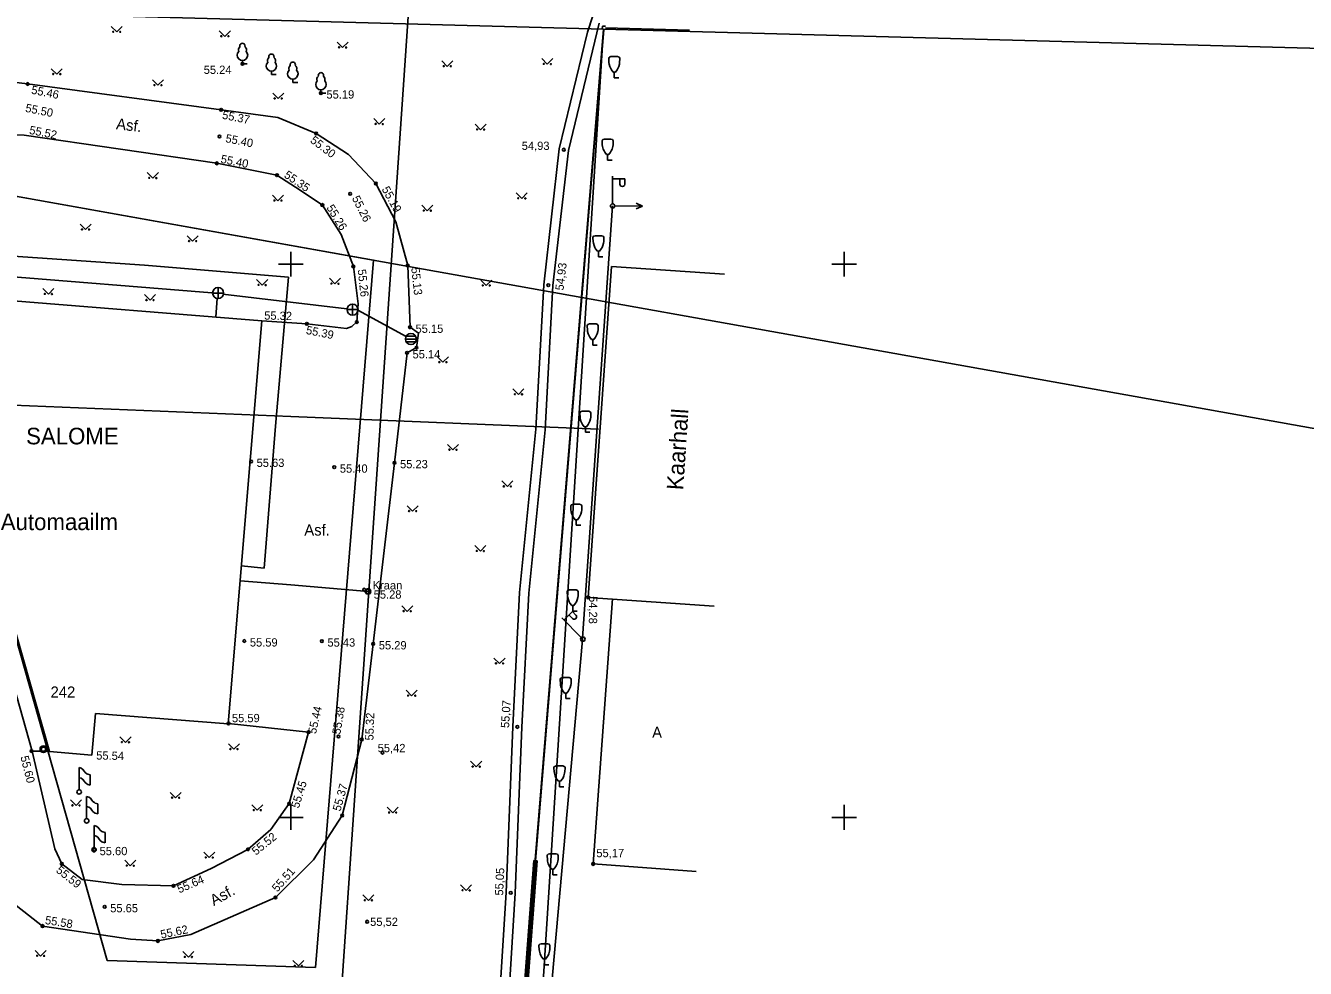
# Model space of a CAD drawing. Extents: x 9156 to 9809, y 2728 to 4000.
# Drawn here: x 9476 to 9591.7, y 3836.3 to 3921.6 of the extents above; entities that cross this region are included whole.
import ezdxf

# ---------------------------------------------------------------- set-up
doc = ezdxf.new("R2010")
doc.units = 0
for name, color, linetype in [('Level 1', 7, 'Continuous'), ('Level 10', 7, 'Continuous'), ('Level 11', 7, 'Continuous'), ('Level 12', 7, 'Continuous'), ('Level 24', 7, 'Continuous'), ('Level 3', 7, 'Continuous'), ('Level 4', 7, 'Continuous'), ('Level 41', 7, 'Continuous'), ('Level 5', 7, 'Continuous'), ('Level 54', 7, 'Continuous'), ('Level 59', 7, 'Continuous'), ('Level 6', 7, 'Continuous'), ('Level 61', 7, 'Continuous'), ('Level 7', 7, 'Continuous')]:
    doc.layers.add(name, color=color, linetype=linetype)

# ---------------------------------------------------------------- blocks, each defined once
blk = doc.blocks.new('KANKAE')
at = {"layer": 'Level 4'}
for p, q in [((-0.5, 0), (0.5, 0)), ((0, 0.5), (0, -0.5))]:
    blk.add_line(p, q, dxfattribs=at)
blk.add_circle((0, 0), 0.5, dxfattribs=at)
blk = doc.blocks.new('VAPOST')
at = {"layer": 'Level 11'}
for p, q in [((0, 0.2), (0, 2.7)), ((0, 2.44), (1.1, 2.44)), ((0.66, 2.45), (0.65, 1.97)), ((1.1, 2.44), (1.09, 1.97))]:
    blk.add_line(p, q, dxfattribs=at)
blk.add_circle((0, 0), 0.2, dxfattribs=at)
blk.add_arc((0.87, 1.97), 0.222, 179.3118, 359.3118, dxfattribs=at)
blk = doc.blocks.new('VKITPU')
at = {"layer": 'Level 10'}
for p, q in [((-0.3, 1.9), (0.3, 1.9)), ((-0.1, 0.5), (0.1, 0.5)), ((0, 0), (0, 0.5)), ((0, 0), (0.4, 0))]:
    blk.add_line(p, q, dxfattribs=at)
for points in [[(-0.1, 0.5), (-0.2584, 0.71296), (-0.32292, 0.82471), (-0.4, 1), (-0.46128, 1.2253), (-0.48495, 1.3813), (-0.5, 1.7), (-0.49794, 1.74158), (-0.46834, 1.81302), (-0.42803, 1.8501), (-0.3, 1.9)], [(0.1, 0.5), (0.2584, 0.71296), (0.32292, 0.82471), (0.4, 1), (0.46128, 1.2253), (0.48495, 1.3813), (0.5, 1.7), (0.49794, 1.74158), (0.46834, 1.81302), (0.42803, 1.8501), (0.3, 1.9)]]:
    blk.add_lwpolyline(points, dxfattribs=at)
blk = doc.blocks.new('WMNOLO')
at = {"layer": 'Level 12'}
for p, q in [((2.7, -0.01), (2.13, 0.24)), ((0.2, 0), (2.7, -0.01)), ((2.7, -0.01), (2.13, -0.25))]:
    blk.add_line(p, q, dxfattribs=at)
blk.add_circle((0, 0), 0.2, dxfattribs=at)
blk = doc.blocks.new('RESKAE')
at = {"layer": 'Level 24'}
for p, q in [((0, 0), (-0.5, 0)), ((0, 0.25), (-0.43, 0.25)), ((0, 0.25), (0.43, 0.25)), ((0, 0), (0.5, 0)), ((0, -0.25), (-0.43, -0.25)), ((0, -0.25), (0.43, -0.25))]:
    blk.add_line(p, q, dxfattribs=at)
blk.add_circle((0, 0), 0.5, dxfattribs=at)
blk = doc.blocks.new('VEEKAP')
at = {"layer": 'Level 5'}
for radius in [0.25225, 0.2]:
    blk.add_circle((0, 0), radius, dxfattribs=at)
blk.add_text('Kraan', height=0.75, dxfattribs=at).set_placement((0.4145, 0.17752))
blk = doc.blocks.new('LAIPUU')
at = {"layer": 'Level 10'}
for q in [(0, 0.29), (0.44, 0)]:
    blk.add_line((0, 0), q, dxfattribs=at)
for centre, radius, start, end in [((0, 1.24), 0.369, 127.4703, 203.0353), ((0, 1.61), 0.237, 341.2648, 198.7352), ((0, 1.24), 0.369, 336.9647, 52.5297), ((0, 0.77), 0.471, 136.0706, 43.9294)]:
    blk.add_arc(centre, radius, start, end, dxfattribs=at)
blk = doc.blocks.new('MURU')
at = {"layer": 'Level 41'}
for p, q in [((-0.5, 0.5), (0, 0)), ((0, 0), (0.5, 0.5))]:
    blk.add_line(p, q, dxfattribs=at)
for centre in [(-0.32, 0.02), (0.32, 0.01)]:
    blk.add_circle(centre, 0.0466, dxfattribs=at)
blk = doc.blocks.new('LIPP')
at = {"layer": 'Level 3'}
for p, q in [((0, 0.2), (0, 2.2)), ((1.01, 1.54), (1.01, 0.62))]:
    blk.add_line(p, q, dxfattribs=at)
for points in [[(0, 2.2), (0.19, 2.14), (0.34, 2.04), (0.46, 1.87), (0.56, 1.75), (0.71, 1.64), (0.78, 1.6), (1.01, 1.54)], [(0, 1.28), (0.19, 1.23), (0.34, 1.13), (0.46, 0.96), (0.56, 0.84), (0.71, 0.72), (0.78, 0.68), (1.01, 0.62)]]:
    blk.add_lwpolyline(points, dxfattribs=at)
blk.add_circle((0, 0), 0.2, dxfattribs=at)
blk = doc.blocks.new('KPUNKT')
at = {"layer": 'Level 59'}
blk.add_circle((0, 0), 0.125, dxfattribs=at)
blk = doc.blocks.new('KRTRIS')
at = {"layer": 'Level 61'}
for q in [(-1.125, 0), (0, 1.125), (1.125, 0), (0, -1.125)]:
    blk.add_line((0, 0), q, dxfattribs=at)

msp = doc.modelspace()

# ---------------------------------------------------------------- linework, layer by layer
at = {"layer": 'Level 1'}
for p, q in [((9448.16, 3923.4), (9528.25, 3921.24)), ((9448.16, 3923.4), (9528.25, 3921.24)), ((9528.25, 3921.24), (9518.63, 3768.82)), ((9528.25, 3921.24), (9518.63, 3768.82))]:
    msp.add_line(p, q, dxfattribs=at)
at = {"layer": 'Level 11'}
for p, q in [((9463.17, 3908.28), (9483.41, 3837.07)), ((9463.17, 3908.28), (9507.48, 3900.35)), ((9507.48, 3900.35), (9463.17, 3908.28)), ((9463.17, 3908.28), (9483.41, 3837.07)), ((9502.22, 3836.43), (9507.48, 3900.35)), ((9502.22, 3836.43), (9507.48, 3900.35)), ((9502.22, 3836.43), (9483.41, 3837.07)), ((9483.41, 3837.07), (9502.22, 3836.43))]:
    msp.add_line(p, q, dxfattribs=at)
at = {"layer": 'Level 54'}
for p, q in [((9522.1, 3846.08), (9528.29, 3921.21)), ((9526.81, 3920.97), (9526.81, 3920.97)), ((9526.81, 3920.97), (9526.81, 3920.97)), ((9528.14, 3921.22), (9528.16, 3921.51)), ((9528.14, 3921.22), (9528.16, 3921.51)), ((9528.45, 3921.5), (9528.16, 3921.51)), ((9528.45, 3921.5), (9528.16, 3921.51)), ((9536.03, 3921.15), (9528.44, 3921.35)), ((9536.03, 3921.15), (9528.44, 3921.35)), ((9529.08, 3905.26), (9526.36, 3866.19)), ((9460.4, 3900.01), (9492.86, 3897.4)), ((9528.99, 3899.8), (9526.88, 3869.88)), ((9528.99, 3899.8), (9526.88, 3869.88)), ((9539.19, 3899.08), (9528.99, 3899.8)), ((9539.19, 3899.08), (9528.99, 3899.8)), ((9497.38, 3894.88), (9466.55, 3897.34)), ((9493.35, 3896.92), (9493.21, 3895.21)), ((9493.87, 3897.29), (9505.07, 3895.96)), ((9494.33, 3858.44), (9497.38, 3894.88)), ((9459.06, 3887.89), (9500, 3886.22)), ((9500, 3886.22), (9527.81, 3885.08)), ((9471.7, 3878.76), (9478.2, 3855.95)), ((9495.52, 3872.72), (9497.6, 3872.52)), ((9500, 3871.01), (9495.41, 3871.39)), ((9506.98, 3870.42), (9500, 3871.01)), ((9538.25, 3869.08), (9526.88, 3869.88)), ((9538.25, 3869.08), (9526.88, 3869.88)), ((9529.08, 3869.74), (9527.33, 3845.79)), ((9526.35, 3866.03), (9523.21, 3830.72)), ((9482.03, 3855.61), (9482.35, 3859.39)), ((9494.33, 3858.44), (9482.35, 3859.39)), ((9478.2, 3855.95), (9482.03, 3855.61)), ((9521.96, 3846.09), (9520.6, 3828.05)), ((9522.1, 3846.08), (9520.75, 3828.07)), ((9522.26, 3846.07), (9520.9, 3828.08)), ((9522.26, 3846.07), (9521.96, 3846.09)), ((9527.33, 3845.79), (9536.63, 3845.11))]:
    msp.add_line(p, q, dxfattribs=at)
for points in [[(9511.32, 3932.95), (9498.95, 3752.12), (9497.35, 3736.85)], [(9531.28, 3923.64), (9529.11, 3923.13), (9527.29, 3922.45), (9526.81, 3920.97)], [(9531.28, 3923.64), (9529.11, 3923.13), (9527.29, 3922.45), (9526.81, 3920.97)], [(9520.88, 3858.15), (9521.5, 3870.26), (9522.97, 3885.01), (9523.68, 3898.06), (9525.08, 3910.27), (9527.86, 3921.78)], [(9520.05, 3858.19), (9520.67, 3870.32), (9522.14, 3885.07), (9522.85, 3898.13), (9524.26, 3910.41), (9526.81, 3920.97)], [(9469.81, 3846.21), (9477.57, 3840.18), (9485.51, 3838.98), (9487.99, 3838.83), (9490.96, 3839.41), (9498.61, 3842.76), (9502.04, 3846.17), (9504.65, 3850.17), (9506.41, 3857.05), (9507.45, 3865.68), (9509.37, 3882.05), (9510.5, 3891.98), (9511.35, 3892.45), (9511.55, 3893.77), (9510.77, 3894.29), (9510.56, 3899.87), (9509.49, 3903.82), (9507.69, 3907.28), (9505.22, 3909.9), (9502.3, 3911.81), (9498.83, 3913.26), (9493.7, 3913.94), (9476.22, 3916.28), (9463.95, 3917.78)], [(9478.18, 3855.98), (9476.62, 3855.99), (9469.57, 3880.92), (9465.04, 3897.02), (9460.98, 3911.5), (9462.43, 3911.87), (9466.48, 3897.43)], [(9462.43, 3911.87), (9475.9, 3911.64), (9493.31, 3909.11), (9498.75, 3908.03), (9500.85, 3906.67), (9502.85, 3905.34), (9504.55, 3902.67), (9505.65, 3899.78), (9506.09, 3896.42), (9505.96, 3894.77), (9505.5, 3894.36), (9505.03, 3894.17), (9501.45, 3894.6), (9497.38, 3894.88)], [(9433.18, 3903.52), (9438.95, 3903.14), (9450.91, 3902.36), (9462.9, 3901.59), (9474.92, 3900.73), (9486.78, 3899.9), (9499.78, 3898.81)], [(9497.6, 3872.52), (9498.63, 3885.36), (9499.78, 3898.81)], [(9506.06, 3895.84), (9506.06, 3895.84), (9510.41, 3893.45)], [(9494.37, 3858.48), (9501.6, 3857.69), (9499.86, 3851.24), (9498.18, 3848.89), (9496.13, 3847.11), (9492.79, 3845.37), (9489.4, 3843.81), (9484.73, 3843.92), (9481.16, 3844.38), (9479.31, 3845.79), (9478.69, 3847.15), (9476.62, 3855.99)], [(9518.49, 3827.83), (9519.45, 3843.2), (9520.05, 3858.19)], [(9519.33, 3827.92), (9520.28, 3843.15), (9520.88, 3858.15)]]:
    msp.add_lwpolyline(points, dxfattribs=at)
for centre, radius in [((9524.67, 3910.34), 0.125), ((9524.67, 3910.34), 0.125), ((9523.27, 3898.1), 0.125), ((9523.27, 3898.1), 0.125), ((9526.88, 3869.88), 0.125), ((9526.88, 3869.88), 0.125), ((9520.47, 3858.17), 0.125), ((9477.64, 3856.16), 0.305), ((9477.64, 3856.16), 0.194), ((9508.28, 3855.85), 0.125), ((9508.28, 3855.85), 0.125), ((9527.33, 3845.79), 0.125), ((9519.87, 3843.17), 0.125), ((9506.89, 3840.57), 0.125), ((9506.89, 3840.57), 0.125)]:
    msp.add_circle(centre, radius, dxfattribs=at)
msp.add_arc((9518.38, 3866.74), 8, 354.9232, 356.0202, dxfattribs=at)
at = {"layer": 'Level 6'}
msp.add_line((9769.71, 3853.43), (9292.32, 3938.85), dxfattribs=at)
at = {"layer": 'Level 7'}
for p, q in [((9528.25, 3921.24), (9439.24, 3923.64)), ((9520.66, 3828.82), (9528.25, 3921.24)), ((9528.25, 3921.24), (9725.53, 3915.93))]:
    msp.add_line(p, q, dxfattribs=at)

# ---------------------------------------------------------------- block references
at = {"layer": 'Level 54'}
for name, p in [('MURU', (9484.27, 3920.98)), ('MURU', (9494.04, 3920.58)), ('LAIPUU', (9495.63, 3918.11)), ('MURU', (9504.68, 3919.57)), ('KPUNKT', (9495.63, 3918.11)), ('LAIPUU', (9498.25, 3917.14)), ('LAIPUU', (9500.18, 3916.42)), ('MURU', (9514.14, 3917.87)), ('MURU', (9523.18, 3918.07)), ('VKITPU', (9529.23, 3916.85)), ('VKITPU', (9529.23, 3916.85)), ('MURU', (9478.85, 3917.16)), ('LAIPUU', (9502.72, 3915.46)), ('KPUNKT', (9476.22, 3916.28)), ('MURU', (9487.99, 3916.16)), ('MURU', (9498.86, 3914.96)), ('KPUNKT', (9502.72, 3915.46)), ('KPUNKT', (9493.7, 3913.94)), ('MURU', (9507.99, 3912.65)), ('MURU', (9517.15, 3912.15)), ('KPUNKT', (9493.55, 3911.53)), ('KPUNKT', (9502.3, 3911.81)), ('VKITPU', (9528.63, 3909.4)), ('VKITPU', (9528.63, 3909.4)), ('KPUNKT', (9493.31, 3909.11)), ('MURU', (9487.53, 3907.77)), ('KPUNKT', (9498.75, 3908.03)), ('VAPOST', (9529.08, 3905.26)), ('VAPOST', (9529.08, 3905.26)), ('KPUNKT', (9507.69, 3907.28)), ('MURU', (9498.84, 3905.73)), ('KPUNKT', (9505.36, 3906.35)), ('MURU', (9520.87, 3905.93)), ('WMNOLO', (9529.08, 3905.26)), ('WMNOLO', (9529.08, 3905.26)), ('KPUNKT', (9502.85, 3905.34)), ('MURU', (9512.33, 3904.82)), ('MURU', (9481.45, 3903.12)), ('MURU', (9491.13, 3902.07)), ('VKITPU', (9527.8, 3900.67)), ('VKITPU', (9527.8, 3900.67)), ('KRTRIS', (9500, 3900)), ('KRTRIS', (9550, 3900)), ('KPUNKT', (9505.65, 3899.78)), ('KPUNKT', (9510.56, 3899.87)), ('MURU', (9497.41, 3898.1)), ('MURU', (9503.99, 3898.22)), ('MURU', (9517.66, 3898.06)), ('MURU', (9478.09, 3897.29)), ('KANKAE', (9493.43, 3897.39)), ('MURU', (9487.28, 3896.74)), ('KANKAE', (9505.58, 3895.89)), ('KPUNKT', (9501.45, 3894.6)), ('KPUNKT', (9505.96, 3894.77)), ('KPUNKT', (9510.77, 3894.29)), ('VKITPU', (9527.28, 3892.69)), ('VKITPU', (9527.28, 3892.69)), ('RESKAE', (9510.85, 3893.23)), ('KPUNKT', (9510.5, 3891.98)), ('KPUNKT', (9511.35, 3892.45)), ('MURU', (9513.74, 3891.13)), ('MURU', (9520.57, 3888.22)), ('VKITPU', (9526.62, 3884.8)), ('VKITPU', (9526.62, 3884.8)), ('MURU', (9514.65, 3883.21)), ('KPUNKT', (9496.41, 3882.17)), ('KPUNKT', (9503.93, 3881.65)), ('KPUNKT', (9509.37, 3882.05)), ('MURU', (9519.57, 3879.9)), ('MURU', (9511.01, 3877.67)), ('VKITPU', (9525.8, 3876.4)), ('VKITPU', (9525.8, 3876.4)), ('MURU', (9517.13, 3874.06)), ('VEEKAP', (9506.98, 3870.42)), ('KPUNKT', (9506.62, 3870.58)), ('VKITPU', (9525.48, 3868.65)), ('VKITPU', (9525.48, 3868.65)), ('MURU', (9510.52, 3868.62)), ('KPUNKT', (9495.8, 3865.94)), ('KPUNKT', (9502.81, 3865.93)), ('KPUNKT', (9507.45, 3865.68)), ('MURU', (9518.86, 3863.9)), ('VKITPU', (9524.84, 3860.73)), ('MURU', (9510.92, 3860.99)), ('KPUNKT', (9494.37, 3858.48)), ('MURU', (9485.06, 3856.78)), ('KPUNKT', (9501.6, 3857.69)), ('KPUNKT', (9504.3, 3857.31)), ('KPUNKT', (9506.41, 3857.05)), ('KPUNKT', (9476.56, 3856)), ('MURU', (9494.86, 3856.16)), ('MURU', (9516.75, 3854.57)), ('VKITPU', (9524.28, 3852.76)), ('LIPP', (9480.87, 3852.3)), ('MURU', (9480.59, 3851.07)), ('LIPP', (9481.55, 3849.69)), ('MURU', (9489.59, 3851.76)), ('MURU', (9496.97, 3850.64)), ('KPUNKT', (9499.86, 3851.24)), ('KRTRIS', (9500, 3850)), ('KPUNKT', (9504.65, 3850.17)), ('MURU', (9509.21, 3850.42)), ('KRTRIS', (9550, 3850)), ('LIPP', (9482.22, 3847.08)), ('KPUNKT', (9482.22, 3847.08)), ('MURU', (9492.63, 3846.36)), ('KPUNKT', (9496.13, 3847.11)), ('VKITPU', (9523.67, 3844.81)), ('KPUNKT', (9479.31, 3845.79)), ('MURU', (9485.49, 3845.62)), ('KPUNKT', (9489.4, 3843.81)), ('MURU', (9515.84, 3843.39)), ('KPUNKT', (9483.18, 3841.92)), ('KPUNKT', (9498.61, 3842.76)), ('MURU', (9507.01, 3842.49)), ('KPUNKT', (9477.57, 3840.18)), ('KPUNKT', (9487.99, 3838.83)), ('VKITPU', (9522.92, 3836.68)), ('MURU', (9477.39, 3837.47)), ('MURU', (9490.74, 3837.37)), ('MURU', (9500.68, 3836.57))]:
    msp.add_blockref(name, p, dxfattribs=at)
at = {"layer": 'Level 54', "xscale": 1.000002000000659, "yscale": 1.0000020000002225, "rotation": 45.0109419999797}
msp.add_blockref('VAPOST', (9526.39, 3866.11), dxfattribs=at)
msp.add_blockref('VAPOST', (9526.39, 3866.11), dxfattribs=at)

# ---------------------------------------------------------------- texts
at = {"layer": 'Level 54'}
for s, height, p in [('55.24', 0.75, (9492.13, 3917.19)), ('55.19', 0.75, (9503.22, 3914.96)), (' 54,93', 0.75, (9520.59, 3910.32)), (' 54,93', 0.75, (9520.59, 3910.32)), ('55.15', 0.75, (9511.27, 3893.79)), ('55.14', 0.75, (9511, 3891.48)), ('SALOME', 1.5, (9476.08, 3883.71)), ('55.63', 0.75, (9496.91, 3881.67)), ('55.40', 0.75, (9504.43, 3881.15)), ('55.23', 0.75, (9509.87, 3881.55)), ('Automaailm', 1.5, (9473.79, 3875.96)), ('Asf.', 1, (9501.22, 3875.47)), ('55.28', 0.75, (9507.49, 3869.77)), ('55.59', 0.75, (9496.3, 3865.44)), ('55.43', 0.75, (9503.31, 3865.43)), ('55.29', 0.75, (9507.95, 3865.18)), ('242', 1, (9478.29, 3860.83)), ('55.59', 0.75, (9494.68, 3858.6)), ('A', 1, (9532.65, 3857.19)), (' 55,42', 0.75, (9507.57, 3855.89)), (' 55,42', 0.75, (9507.57, 3855.89)), ('55.60', 0.75, (9482.72, 3846.58)), (' 55,17', 0.75, (9527.33, 3846.4)), ('55.65', 0.75, (9483.68, 3841.42)), (' 55,52', 0.75, (9506.89, 3840.19)), (' 55,52', 0.75, (9506.89, 3840.19))]:
    msp.add_text(s, height=height, dxfattribs=at).set_placement(p)
for s, height, rotation, p in [('55.46', 0.75, 348.7829, (9476.5, 3915.41)), ('55.50', 0.75, 348.7829, (9475.97, 3913.77)), ('55.37', 0.75, 348.7829, (9493.75, 3913.15)), ('55.52', 0.75, 348.7829, (9476.32, 3911.78)), ('Asf.', 1, 353.2152, (9484.18, 3912.2)), ('55.40', 0.75, 348.7829, (9494.05, 3911.03)), ('55.30', 0.75, 322.8026, (9501.69, 3911.06)), ('55.40', 0.75, 348.7829, (9493.62, 3909.16)), ('55.35', 0.75, 325.9877, (9499.32, 3907.89)), ('55.19', 0.75, 298.7876, (9508.19, 3906.78)), ('55.26', 0.75, 296.7268, (9505.5, 3905.96)), ('55.26', 0.75, 301.3993, (9503.19, 3905.1)), (' 54,93', 0.75, 83.0615, (9524.6, 3897.31)), (' 54,93', 0.75, 83.0615, (9524.6, 3897.31)), ('55.26', 0.75, 276.1035, (9506.04, 3899.5)), ('55.13', 0.75, 276.1035, (9510.88, 3899.66)), ('55.32', 0.75, 358.7814, (9497.59, 3894.99)), ('55.39', 0.75, 348.7829, (9501.33, 3893.7)), ('Kaarhall', 1.5, 86.2373, (9535.46, 3879.54)), ('Kaarhall', 1.5, 86.2373, (9535.46, 3879.54)), (' 54,28', 0.75, 269.334, (9526.96, 3870.28)), (' 54,28', 0.75, 269.334, (9526.96, 3870.28)), (' 55,07', 0.75, 86.4063, (9519.7, 3857.78)), ('55.44', 0.75, 77.3382, (9502.27, 3857.5)), ('55.38', 0.75, 80.4524, (9504.47, 3857.46)), ('55.32', 0.75, 87.8951, (9507.46, 3856.94)), ('55.54', 0.75, 358.7814, (9482.41, 3855.23)), ('55.60', 0.75, 284.0279, (9475.56, 3855.47)), ('55.45', 0.75, 72.8413, (9500.72, 3850.77)), ('55.37', 0.75, 74.4876, (9504.48, 3850.5)), ('55.52', 0.75, 39.0689, (9496.85, 3846.53)), ('55.59', 0.75, 321.5454, (9478.72, 3845.1)), ('55.51', 0.75, 48.594, (9498.78, 3843.2)), (' 55,05', 0.75, 87.3685, (9519.17, 3842.64)), ('55.64', 0.75, 23.2115, (9489.93, 3843.13)), ('Asf.', 1, 28.691, (9493.04, 3841.98)), ('55.58', 0.75, 350.9927, (9477.75, 3840.37)), ('55.62', 0.75, 11.4764, (9488.3, 3839.04))]:
    msp.add_text(s, height=height, rotation=rotation, dxfattribs=at).set_placement(p)

doc.saveas('drawing.dxf')
